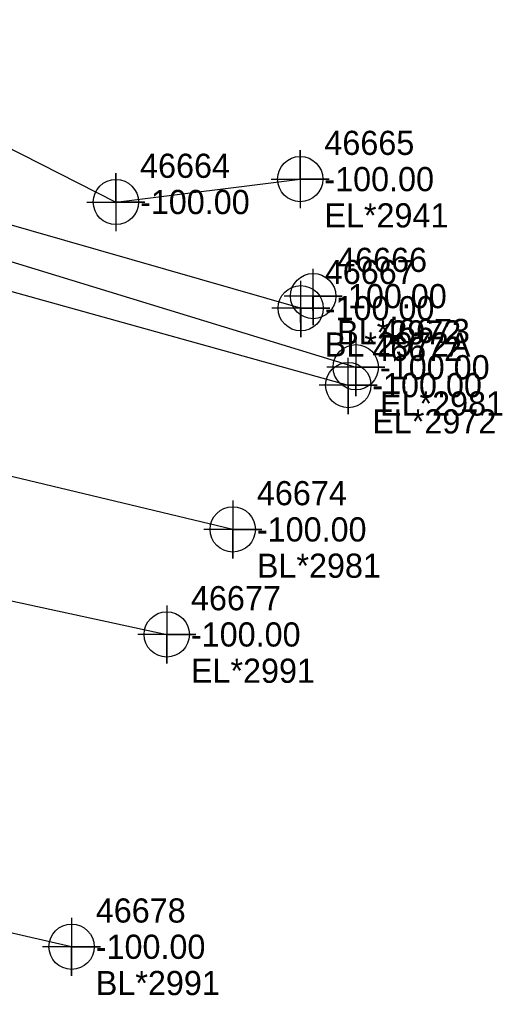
# Model space of a CAD drawing. Extents: x 2083698 to 2094313, y 743246 to 752873.
# Drawn here: x 2091795.5 to 2091845.4, y 744264.3 to 744365.2 of the extents above; entities that cross this region are included whole.
import ezdxf

# ---------------------------------------------------------------- set-up
doc = ezdxf.new("R2010")
doc.units = 0
for name, color, linetype in [('COGO Default Chain', 7, 'Continuous'), ('COGO Default Curve', 7, 'Continuous'), ('COGO Default Point Number', 7, 'Continuous'), ('Default Symbol CELL', 7, 'Continuous'), ('Default Symbol Cogo Number', 7, 'Continuous'), ('Exist Property Corner CELL', 7, 'Continuous'), ('Exist Property Line', 7, 'Continuous'), ('Exist Property Line Leader', 7, 'Continuous'), ('Exist Right of Way Easement Line', 7, 'Continuous'), ('Exist Right of Way Line', 7, 'Continuous'), ('Exist Right of Way Line Leader', 7, 'Continuous'), ('Exist Right of Way Line Text', 7, 'Continuous'), ('Exist Right of Way Width CELL', 7, 'Continuous'), ('Exist Utilities Gas UG Line SUE LOS B', 7, 'Continuous'), ('Exist Utilities Telephone UG Conduit SUE LOS B', 7, 'Continuous'), ('Exist Utilities TV UG Cable SUE LOS B', 7, 'Continuous'), ('Exist Utilities Water UG Line SUE LOS B', 7, 'Continuous'), ('Old_Level_20', 7, 'Continuous'), ('Scratch_Level_2', 7, 'Continuous'), ('Scratch_Level_3', 7, 'Continuous')]:
    doc.layers.add(name, color=color, linetype=linetype)

msp = doc.modelspace()

# ---------------------------------------------------------------- linework, layer by layer
at = {"layer": 'COGO Default Curve'}
for points in [[(2091821.52, 744348.69), (2091827.52, 744348.69), (2091824.52, 744348.69), (2091824.52, 744351.69), (2091824.52, 744345.69)], [(2091802.46, 744346.32), (2091808.46, 744346.32), (2091805.46, 744346.32), (2091805.46, 744349.32), (2091805.46, 744343.32)]]:
    msp.add_lwpolyline(points, dxfattribs=at)
for centre in [(2091824.52, 744348.69), (2091805.46, 744346.32)]:
    msp.add_circle(centre, 2.34, dxfattribs=at)
at = {"layer": 'COGO Default Point Number'}
for points in [[(2091810.72, 744304.61), (2091810.72, 744298.61), (2091810.72, 744301.61), (2091813.72, 744301.61), (2091807.72, 744301.61)], [(2091800.88, 744272.32), (2091800.88, 744266.32), (2091800.88, 744269.32), (2091803.88, 744269.32), (2091797.88, 744269.32)]]:
    msp.add_lwpolyline(points, dxfattribs=at)
for centre in [(2091810.72, 744301.61), (2091800.88, 744269.32)]:
    msp.add_circle(centre, 2.34, dxfattribs=at)
at = {"layer": 'Exist Property Line Leader'}
for points in [[(2091830.27, 744332.24), (2091830.27, 744326.24), (2091830.27, 744329.24), (2091833.27, 744329.24), (2091827.27, 744329.24)], [(2091817.54, 744315.47), (2091817.54, 744309.47), (2091817.54, 744312.47), (2091820.54, 744312.47), (2091814.54, 744312.47)]]:
    msp.add_lwpolyline(points, dxfattribs=at)
for centre in [(2091830.27, 744329.24), (2091817.54, 744312.47)]:
    msp.add_circle(centre, 2.34, dxfattribs=at)
at = {"layer": 'Exist Right of Way Line Text'}
for points in [[(2091825.83, 744339.4), (2091825.86, 744333.59), (2091825.84, 744336.59), (2091828.86, 744336.59), (2091822.86, 744336.59)], [(2091824.54, 744338.16), (2091824.57, 744332.34), (2091824.56, 744335.34), (2091827.57, 744335.34), (2091821.57, 744335.34)], [(2091829.46, 744330.21), (2091829.49, 744324.39), (2091829.47, 744327.39), (2091832.49, 744327.39), (2091826.49, 744327.39)]]:
    msp.add_lwpolyline(points, dxfattribs=at)
for centre in [(2091825.86, 744336.59), (2091824.57, 744335.34), (2091829.49, 744327.39)]:
    msp.add_circle(centre, 2.34, dxfattribs=at)
at = {"layer": 'Exist Utilities Gas UG Line SUE LOS B'}
msp.add_lwpolyline([(2091768.28, 744365.19), (2091805.46, 744346.32), (2091824.52, 744348.69)], dxfattribs=at)
at = {"layer": 'Exist Utilities Telephone UG Conduit SUE LOS B'}
for p, q in [((2091824.56, 744335.34), (2091775.88, 744349.3)), ((2091817.54, 744312.47), (2091774.35, 744322.82))]:
    msp.add_line(p, q, dxfattribs=at)
at = {"layer": 'Exist Utilities TV UG Cable SUE LOS B'}
for p, q in [((2091776.89, 744345.6), (2091830.27, 744329.24)), ((2091774.56, 744342.67), (2091829.47, 744327.39))]:
    msp.add_line(p, q, dxfattribs=at)
at = {"layer": 'Exist Utilities Water UG Line SUE LOS B'}
for p, q in [((2091770.8, 744310.2), (2091810.72, 744301.61)), ((2091800.88, 744269.32), (2091757.07, 744279.34))]:
    msp.add_line(p, q, dxfattribs=at)

# ---------------------------------------------------------------- texts
at = {"layer": 'COGO Default Chain'}
for p in [(2091827.02, 744347.44), (2091807.96, 744345.07)]:
    msp.add_text('-100.00', height=2.5, dxfattribs=at).set_placement(p)
at = {"layer": 'Default Symbol CELL'}
for s, p in [('46673', (2091832.77, 744331.74)), ('46674', (2091820.04, 744314.97))]:
    msp.add_text(s, height=2.5, dxfattribs=at).set_placement(p)
at = {"layer": 'Default Symbol Cogo Number'}
for p in [(2091832.77, 744327.99), (2091820.04, 744311.22)]:
    msp.add_text('-100.00', height=2.5, dxfattribs=at).set_placement(p)
at = {"layer": 'Exist Property Corner CELL'}
for s, p in [('EL*2981', (2091832.77, 744324.24)), ('BL*2981', (2091820.04, 744307.47))]:
    msp.add_text(s, height=2.5, dxfattribs=at).set_placement(p)
at = {"layer": 'Exist Property Line'}
for p in [(2091813.22, 744300.36), (2091803.38, 744268.07)]:
    msp.add_text('-100.00', height=2.5, dxfattribs=at).set_placement(p)
at = {"layer": 'Exist Right of Way Easement Line'}
msp.add_text('EL*2941', height=2.5, dxfattribs=at).set_placement((2091827.02, 744343.69))
at = {"layer": 'Exist Right of Way Line'}
for s, p in [('46677', (2091813.22, 744304.11)), ('46678', (2091803.38, 744271.82))]:
    msp.add_text(s, height=2.5, dxfattribs=at).set_placement(p)
at = {"layer": 'Exist Right of Way Line Leader'}
for s, p in [('46666', (2091828.34, 744339.09)), ('46667', (2091827.06, 744337.84)), ('46672', (2091831.97, 744329.89))]:
    msp.add_text(s, height=2.5, dxfattribs=at).set_placement(p)
at = {"layer": 'Exist Right of Way Width CELL'}
for s, p in [('EL*2991', (2091813.22, 744296.61)), ('BL*2991', (2091803.38, 744264.32))]:
    msp.add_text(s, height=2.5, dxfattribs=at).set_placement(p)
at = {"layer": 'Old_Level_20'}
for s, p in [('46665', (2091827.02, 744351.19)), ('46664', (2091807.96, 744348.82))]:
    msp.add_text(s, height=2.5, dxfattribs=at).set_placement(p)
at = {"layer": 'Scratch_Level_2'}
for p in [(2091828.34, 744335.34), (2091827.06, 744334.09), (2091831.97, 744326.14)]:
    msp.add_text('-100.00', height=2.5, dxfattribs=at).set_placement(p)
at = {"layer": 'Scratch_Level_3'}
for s, p in [('BL*2972', (2091828.34, 744331.59)), ('BL*2972A', (2091827.06, 744330.34)), ('EL*2972', (2091831.97, 744322.39))]:
    msp.add_text(s, height=2.5, dxfattribs=at).set_placement(p)

doc.saveas('drawing.dxf')
